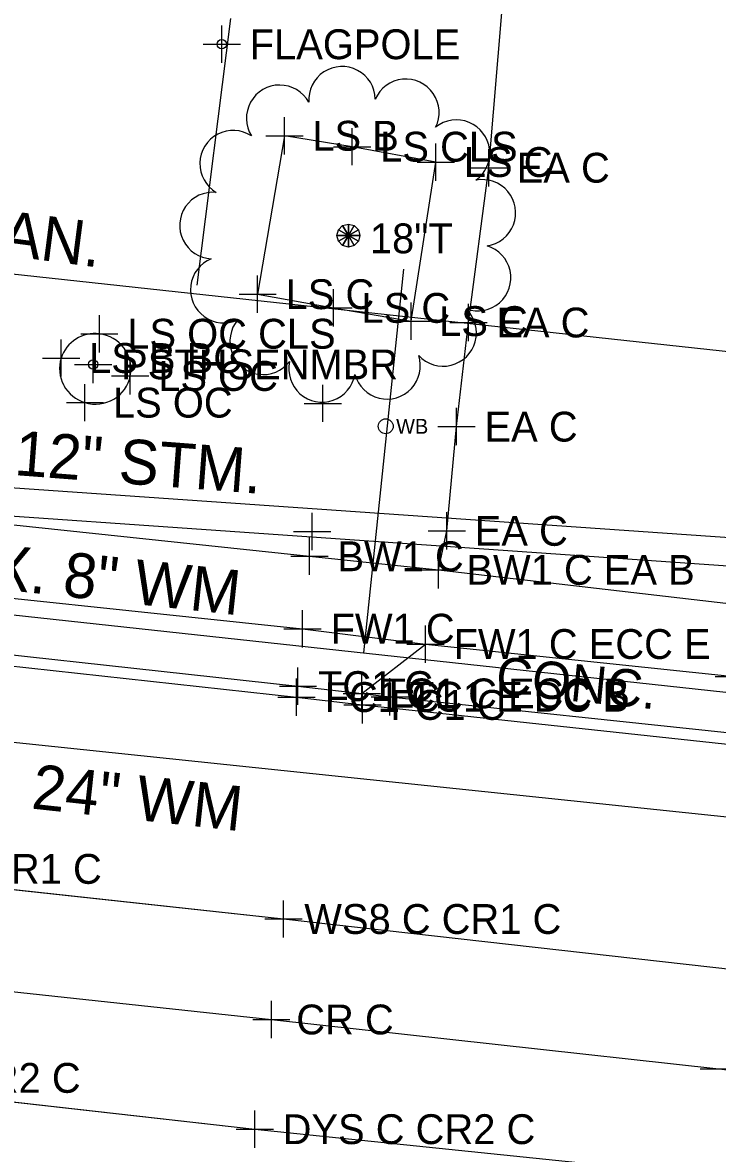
# Model space of a CAD drawing. Extents: x 1363693 to 1365209, y 422201 to 424153.
# Drawn here: x 1364355.7 to 1364393, y 423089.6 to 423150.2 of the extents above; entities that cross this region are included whole.
import ezdxf

# ---------------------------------------------------------------- set-up
doc = ezdxf.new("R2010")
doc.units = 0
for name, color, linetype in [('BASELINE-CL-RW', 7, 'Continuous'), ('DR_X_Storm_Sewer', 7, 'Continuous'), ('DR_X_Text', 7, 'Continuous'), ('O-ALGN-BASELINE-WERK-CL-RW', 7, 'Continuous'), ('O-ALGN-TEXT-BASELINE-WERK-CL-RW', 7, 'Continuous'), ('OWNERS', 7, 'Continuous'), ('PM_X_Channelizing_Line', 7, 'Continuous'), ('PM_X_CL_Double_Solid', 7, 'Continuous'), ('RD_X_Misc_Items', 7, 'Continuous'), ('RD_X_Text', 7, 'Continuous'), ('SV_X_Original_Ground', 7, 'Continuous'), ('SV_X_Random_Point', 7, 'Continuous'), ('SV_X_Shot_Marker', 7, 'Continuous'), ('UT_X_Sanitary_Line', 7, 'Continuous'), ('UT_X_Sanitary_Text', 7, 'Continuous'), ('UT_X_Water', 7, 'Continuous'), ('UT_X_Water_Text', 7, 'Continuous'), ('VG_X_Cells', 7, 'Continuous'), ('VG_X_Flower_Bed', 7, 'Continuous'), ('VG_X_Text', 7, 'Continuous')]:
    doc.layers.add(name, color=color, linetype=linetype)

msp = doc.modelspace()

# ---------------------------------------------------------------- linework, layer by layer
at = {"layer": 'BASELINE-CL-RW'}
msp.add_line((1364375.379, 423114.08), (1364395.155, 423111.981), dxfattribs=at)
msp.add_line((1364375.379, 423114.08), (1364395.155, 423111.981), dxfattribs=at)
msp.add_lwpolyline([(1364320.859, 423119.872), (1364345.662, 423117.362), (1364370.455, 423114.651), (1364373.875, 423114.258), (1364375.379, 423114.08)], dxfattribs=at)
at = {"layer": 'DR_X_Storm_Sewer'}
for points in [[(1364396.704, 423122.381), (1364292.466, 423129.632), (1364116.736, 423151.168)], [(1364116.553, 423149.679), (1364292.322, 423128.138), (1364396.6, 423120.885)]]:
    msp.add_lwpolyline(points, dxfattribs=at)
at = {"layer": 'O-ALGN-BASELINE-WERK-CL-RW'}
for points in [[(1364345.02, 423104.847), (1364369.674, 423102.16), (1364393.972, 423099.432), (1364419.048, 423096.561), (1364443.312, 423093.925), (1364451.526, 423093.036), (1364468.627, 423091.238), (1364493.852, 423089.842)], [(1364344.949, 423099.36), (1364369.026, 423096.77), (1364393.032, 423094.129), (1364418.879, 423091.081), (1364442.643, 423088.825), (1364467.917, 423086.086), (1364493.18, 423083.679), (1364518.018, 423081.408), (1364543.181, 423079.173), (1364568.054, 423076.965), (1364592.54, 423074.839), (1364617.51, 423072.5), (1364642.473, 423070.404), (1364666.864, 423068.234), (1364691.478, 423065.715)], [(1364343.743, 423093.638), (1364368.133, 423090.887), (1364392.938, 423088.335), (1364417.799, 423085.72), (1364442.358, 423083.187), (1364467.251, 423080.608), (1364492.435, 423078.122)]]:
    msp.add_lwpolyline(points, dxfattribs=at)
at = {"layer": 'O-ALGN-TEXT-BASELINE-WERK-CL-RW'}
for points in [[(1364346.419, 423124.233), (1364371.073, 423121.613), (1364377.993, 423120.886), (1364394.176, 423119.014), (1364395.909, 423118.85), (1364420.904, 423116.17), (1364432.793, 423114.854), (1364445.849, 423113.459), (1364451.029, 423112.833), (1364470.499, 423110.769), (1364493.516, 423108.187), (1364495.355, 423108.072), (1364511.265, 423106.648), (1364520.276, 423105.924), (1364545.163, 423103.611)], [(1364345.955, 423120.338), (1364370.704, 423117.73), (1364377.302, 423116.907), (1364393.837, 423115.175), (1364395.564, 423115.012), (1364420.484, 423112.241), (1364428.47, 423111.311), (1364445.436, 423109.533), (1364454.484, 423108.631), (1364470.191, 423107.015), (1364490.846, 423104.574), (1364494.981, 423104.245), (1364515.675, 423102.289), (1364519.894, 423101.964), (1364544.07, 423099.593)]]:
    msp.add_lwpolyline(points, dxfattribs=at)
at = {"layer": 'OWNERS'}
msp.add_line((1364373.875, 423114.258), (1364377.302, 423116.907), dxfattribs=at)
for points in [[(1364377.993, 423120.886), (1364378.437, 423122.978), (1364378.963, 423128.568), (1364379.598, 423134.152), (1364380.69, 423142.454), (1364381.451, 423151.398)], [(1364320.806, 423119.405), (1364345.561, 423116.767), (1364370.383, 423114.062), (1364373.909, 423113.642), (1364396.32, 423111.238), (1364420.061, 423108.761), (1364425.197, 423108.148), (1364444.961, 423106.049), (1364457.021, 423104.742), (1364469.814, 423103.394), (1364487.439, 423101.485), (1364494.624, 423100.826), (1364518.333, 423098.452), (1364519.558, 423098.394), (1364540.805, 423096.489), (1364544.341, 423096.157), (1364569.726, 423093.884), (1364581.491, 423092.909)]]:
    msp.add_lwpolyline(points, dxfattribs=at)
at = {"layer": 'PM_X_Channelizing_Line'}
for p, q in [((1364345.02, 423104.847), (1364369.674, 423102.16)), ((1364345.02, 423104.847), (1364369.674, 423102.16)), ((1364369.674, 423102.16), (1364393.972, 423099.432)), ((1364369.674, 423102.16), (1364393.972, 423099.432)), ((1364343.743, 423093.638), (1364368.133, 423090.887)), ((1364368.133, 423090.887), (1364392.938, 423088.335))]:
    msp.add_line(p, q, dxfattribs=at)
at = {"layer": 'PM_X_CL_Double_Solid'}
for p, q in [((1364343.743, 423093.638), (1364368.133, 423090.887)), ((1364368.133, 423090.887), (1364392.938, 423088.335))]:
    msp.add_line(p, q, dxfattribs=at)
at = {"layer": 'RD_X_Misc_Items'}
for centre in [(1364366.364, 423149.077), (1364366.364, 423149.077), (1364359.466, 423131.904), (1364359.466, 423131.904)]:
    msp.add_circle(centre, 0.25, dxfattribs=at)
at = {"layer": 'SV_X_Original_Ground'}
for p, q in [((1364371.787, 423128.817), (1364371.787, 423130.817)), ((1364370.787, 423129.817), (1364372.787, 423129.817)), ((1364371.212, 423121.948), (1364371.212, 423123.948)), ((1364370.212, 423122.948), (1364372.212, 423122.948)), ((1364369.674, 423101.16), (1364369.674, 423103.16)), ((1364368.674, 423102.16), (1364370.674, 423102.16)), ((1364369.026, 423095.77), (1364369.026, 423097.77)), ((1364368.026, 423096.77), (1364370.026, 423096.77)), ((1364392.032, 423094.129), (1364394.032, 423094.129)), ((1364368.133, 423089.887), (1364368.133, 423091.887)), ((1364367.133, 423090.887), (1364369.133, 423090.887))]:
    msp.add_line(p, q, dxfattribs=at)
at = {"layer": 'SV_X_Random_Point'}
for p, q in [((1364369.725, 423143.169), (1364369.725, 423145.169)), ((1364373.367, 423142.583), (1364373.367, 423144.583)), ((1364368.725, 423144.169), (1364370.725, 423144.169)), ((1364372.367, 423143.583), (1364374.367, 423143.583)), ((1364377.853, 423141.76), (1364377.853, 423143.76)), ((1364376.853, 423142.76), (1364378.853, 423142.76)), ((1364368.291, 423134.671), (1364368.291, 423136.671)), ((1364367.291, 423135.671), (1364369.291, 423135.671)), ((1364372.362, 423133.936), (1364372.362, 423135.936)), ((1364371.362, 423134.936), (1364373.362, 423134.936)), ((1364376.527, 423133.228), (1364376.527, 423135.228)), ((1364359.799, 423132.55), (1364359.799, 423134.55)), ((1364375.527, 423134.228), (1364377.527, 423134.228)), ((1364358.799, 423133.55), (1364360.799, 423133.55)), ((1364357.751, 423131.248), (1364357.751, 423133.248)), ((1364356.751, 423132.248), (1364358.751, 423132.248)), ((1364361.459, 423130.285), (1364361.459, 423132.285)), ((1364360.459, 423131.285), (1364362.459, 423131.285)), ((1364359.029, 423128.854), (1364359.029, 423130.854)), ((1364358.029, 423129.854), (1364360.029, 423129.854))]:
    msp.add_line(p, q, dxfattribs=at)
at = {"layer": 'SV_X_Shot_Marker'}
for p, q in [((1364366.364, 423148.077), (1364366.364, 423150.077)), ((1364365.364, 423149.077), (1364367.364, 423149.077)), ((1364380.69, 423141.454), (1364380.69, 423143.454)), ((1364379.69, 423142.454), (1364381.69, 423142.454)), ((1364379.598, 423133.152), (1364379.598, 423135.152)), ((1364378.598, 423134.152), (1364380.598, 423134.152)), ((1364359.466, 423130.904), (1364359.466, 423132.904)), ((1364358.466, 423131.904), (1364360.466, 423131.904)), ((1364378.963, 423127.568), (1364378.963, 423129.568)), ((1364377.963, 423128.568), (1364379.963, 423128.568)), ((1364378.437, 423121.978), (1364378.437, 423123.978)), ((1364371.073, 423120.613), (1364371.073, 423122.613)), ((1364377.437, 423122.978), (1364379.437, 423122.978)), ((1364370.073, 423121.613), (1364372.073, 423121.613)), ((1364377.993, 423119.886), (1364377.993, 423121.886)), ((1364376.993, 423120.886), (1364378.993, 423120.886)), ((1364370.704, 423116.73), (1364370.704, 423118.73)), ((1364377.302, 423115.907), (1364377.302, 423117.907)), ((1364369.704, 423117.73), (1364371.704, 423117.73)), ((1364376.302, 423116.907), (1364378.302, 423116.907)), ((1364370.455, 423113.651), (1364370.455, 423115.651)), ((1364370.383, 423113.062), (1364370.383, 423115.062)), ((1364373.875, 423113.258), (1364373.875, 423115.258)), ((1364375.379, 423113.08), (1364375.379, 423115.08)), ((1364392.837, 423115.175), (1364394.837, 423115.175)), ((1364369.455, 423114.651), (1364371.455, 423114.651)), ((1364372.875, 423114.258), (1364374.875, 423114.258)), ((1364373.909, 423112.642), (1364373.909, 423114.642)), ((1364369.383, 423114.062), (1364371.383, 423114.062)), ((1364372.909, 423113.642), (1364374.909, 423113.642)), ((1364374.379, 423114.08), (1364376.379, 423114.08))]:
    msp.add_line(p, q, dxfattribs=at)
at = {"layer": 'UT_X_Sanitary_Line'}
msp.add_line((1364366.827, 423150.464), (1364365.021, 423136.161), dxfattribs=at)
msp.add_lwpolyline([(1364693.403, 423102.755), (1364519.502, 423118.915), (1364254.219, 423147.686), (1364120.797, 423178.489), (1364080.299, 423181.531), (1364078.775, 423157.716), (1364068.834, 423074.38), (1364132.412, 423042.257), (1364111.643, 422924.766), (1364032.031, 422957.358)], dxfattribs=at)
at = {"layer": 'UT_X_Water'}
msp.add_line((1364373.986, 423116.433), (1364376.13, 423137.013), dxfattribs=at)
for points in [[(1363797.978, 423165.496), (1364047.142, 423141.995), (1364047.135, 423142.005), (1364251.213, 423122.543), (1364692.365, 423076.33)], [(1364199.274, 423140.77), (1364264.462, 423134.201), (1364302.919, 423131.268), (1364302.919, 423124.149), (1364488.328, 423104.035), (1364526.667, 423100.332), (1364656.437, 423088.194), (1364694.224, 423084.44)]]:
    msp.add_lwpolyline(points, dxfattribs=at)
msp.add_circle((1364375.161, 423128.586), 0.4, dxfattribs=at)
at = {"layer": 'VG_X_Cells'}
for points in [[(1364372.625, 423139.126), (1364373.16, 423138.817), (1364373.16, 423138.817), (1364372.542, 423138.817)], [(1364372.851, 423139.352), (1364373.16, 423138.817), (1364373.16, 423138.817), (1364372.625, 423139.126)], [(1364373.16, 423139.435), (1364373.16, 423138.817), (1364373.16, 423138.817), (1364372.851, 423139.352)], [(1364373.469, 423139.352), (1364373.16, 423138.817), (1364373.16, 423138.817), (1364373.16, 423139.435)], [(1364373.695, 423139.126), (1364373.16, 423138.817), (1364373.16, 423138.817), (1364373.469, 423139.352)], [(1364373.778, 423138.817), (1364373.16, 423138.817), (1364373.16, 423138.817), (1364373.695, 423139.126)], [(1364372.542, 423138.817), (1364373.16, 423138.817), (1364373.16, 423138.817), (1364372.625, 423138.508)], [(1364372.625, 423138.508), (1364373.16, 423138.817), (1364373.16, 423138.817), (1364372.851, 423138.282)], [(1364372.851, 423138.282), (1364373.16, 423138.817), (1364373.16, 423138.817), (1364373.16, 423138.199)], [(1364373.16, 423138.199), (1364373.16, 423138.817), (1364373.16, 423138.817), (1364373.469, 423138.282)], [(1364373.469, 423138.282), (1364373.16, 423138.817), (1364373.16, 423138.817), (1364373.695, 423138.508)], [(1364373.695, 423138.508), (1364373.16, 423138.817), (1364373.16, 423138.817), (1364373.778, 423138.817)]]:
    msp.add_lwpolyline(points, close=True, dxfattribs=at)
for centre, start, end in [((1364372.819, 423146.096), 1.24102, 184.12371), ((1364369.475, 423145.104), 28.93333, 211.81601), ((1364376.241, 423145.421), 333.54871, 156.4314), ((1364366.976, 423142.671), 56.62564, 239.50832), ((1364378.957, 423143.233), 305.85641, 128.73909), ((1364380.345, 423140.033), 278.1641, 101.04678), ((1364365.893, 423139.356), 84.31794, 267.20063), ((1364380.087, 423136.555), 250.47179, 73.35448), ((1364366.475, 423135.917), 112.01025, 294.89294), ((1364378.242, 423133.595), 222.77948, 45.66217), ((1364368.588, 423133.142), 139.70256, 322.58525), ((1364375.233, 423131.831), 195.08718, 17.96986), ((1364371.749, 423131.668), 167.39487, 350.27755)]:
    msp.add_arc(centre, 1.786, start, end, dxfattribs=at)
at = {"layer": 'VG_X_Flower_Bed'}
for p, q in [((1364369.725, 423144.169), (1364368.291, 423135.671)), ((1364373.367, 423143.583), (1364369.725, 423144.169)), ((1364377.853, 423142.76), (1364373.367, 423143.583)), ((1364376.527, 423134.228), (1364377.853, 423142.76)), ((1364368.291, 423135.671), (1364372.362, 423134.936)), ((1364372.362, 423134.936), (1364376.527, 423134.228))]:
    msp.add_line(p, q, dxfattribs=at)
for centre, radius, start, end in [((1364359.57, 423131.653), 1.911, 83.10814, 122.44584), ((1364359.566, 423131.621), 1.943, 36.23738, 83.10814), ((1364359.576, 423131.643), 1.923, 122.44584, 161.64987), ((1364359.617, 423131.658), 1.88, 348.54067, 36.23738), ((1364359.588, 423131.688), 1.921, 163.0429, 208.09484), ((1364359.62, 423131.658), 1.877, 300.49336, 348.54067), ((1364359.578, 423131.682), 1.909, 208.09484, 253.29705), ((1364359.587, 423131.713), 1.941, 253.29705, 300.49336)]:
    msp.add_arc(centre, radius, start, end, dxfattribs=at)

# ---------------------------------------------------------------- texts
at = {"layer": 'DR_X_Text'}
msp.add_text('EX. 12" STM.', height=2.4, rotation=355.6307, dxfattribs=at).set_placement((1364349.149, 423126.436))
at = {"layer": 'RD_X_Text'}
msp.add_text('CONC.', height=2, rotation=354.30306, dxfattribs=at).set_placement((1364381.01, 423114.261))
at = {"layer": 'SV_X_Original_Ground'}
for s, p in [('WS8 C CR1 C', (1364346.139, 423104.047)), ('WS8 C CR1 C', (1364370.793, 423101.36)), ('CR C', (1364370.363, 423095.97)), ('DYS C CR2 C', (1364345.243, 423092.838)), ('DYS C CR2 C', (1364369.633, 423090.087))]:
    msp.add_text(s, height=1.6, dxfattribs=at).set_placement(p)
at = {"layer": 'SV_X_Random_Point'}
for s, p in [('LS B', (1364371.225, 423143.369)), ('LS CLS', (1364374.867, 423142.783)), ('LS C', (1364379.353, 423141.96)), ('LS C', (1364369.791, 423134.871)), ('LS C', (1364373.862, 423134.136)), ('LS C', (1364378.027, 423133.428)), ('LS OC CLS', (1364361.299, 423132.75)), ('LS B BC', (1364359.251, 423131.448)), ('LS OC', (1364362.959, 423130.485)), ('LS OC', (1364360.529, 423129.054))]:
    msp.add_text(s, height=1.6, dxfattribs=at).set_placement(p)
at = {"layer": 'SV_X_Shot_Marker'}
for s, p in [('FLAGPOLE', (1364367.864, 423148.277)), ('EA C', (1364382.19, 423141.654)), ('EA C', (1364381.098, 423133.352)), ('PSTHSENMBR', (1364360.966, 423131.104)), ('EA C', (1364380.463, 423127.768)), ('EA C', (1364379.937, 423122.178)), ('BW1 C', (1364372.573, 423120.813)), ('BW1 C EA B', (1364379.493, 423120.086)), ('FW1 C', (1364372.204, 423116.93)), ('FW1 C ECC E', (1364378.802, 423116.107)), ('TC1 C', (1364371.526, 423113.851)), ('FC1 C', (1364371.883, 423113.262)), ('TC1 C ECC B', (1364374.946, 423113.458)), ('TC1 E DC B', (1364376.45, 423113.28)), ('FC1 C', (1364375.409, 423112.842))]:
    msp.add_text(s, height=1.6, dxfattribs=at).set_placement(p)
at = {"layer": 'UT_X_Sanitary_Text'}
msp.add_text('EX. 12" SAN.', height=2.4, rotation=352.60293, dxfattribs=at).set_placement((1364340.756, 423139.567))
at = {"layer": 'UT_X_Water_Text'}
msp.add_text('WB', height=0.8, dxfattribs=at).set_placement((1364375.721, 423128.186))
for s, p in [('EX. 8" WM', (1364351.747, 423120.133)), ('EX. 24" WM', (1364350.077, 423108.744))]:
    msp.add_text(s, height=2.4, rotation=353.80061, dxfattribs=at).set_placement(p)
at = {"layer": 'VG_X_Text'}
msp.add_text('18"T', height=1.6, dxfattribs=at).set_placement((1364374.313, 423137.865))

doc.saveas('drawing.dxf')
